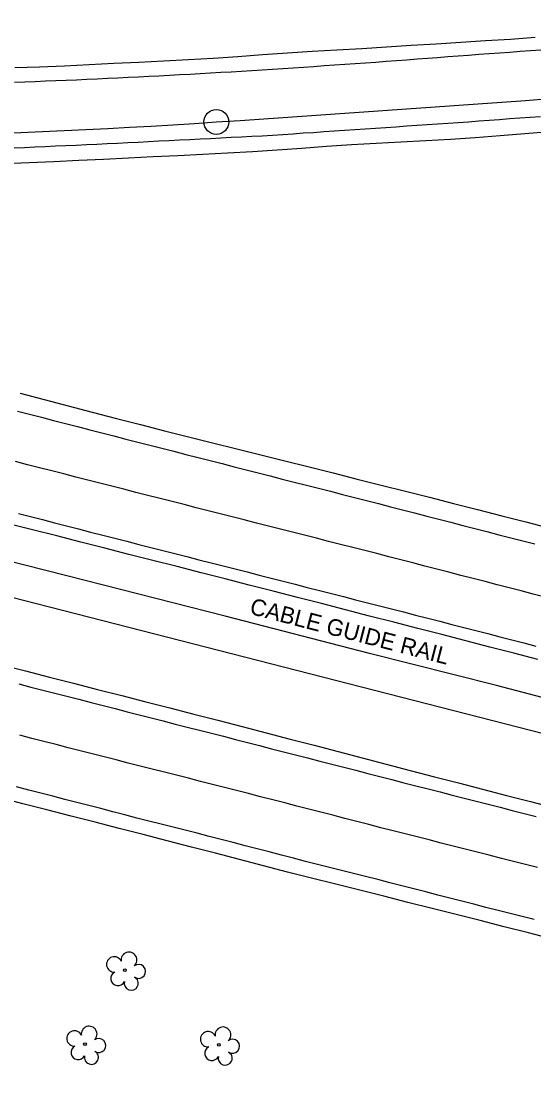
# Model space of a CAD drawing. Extents: x 1182322 to 1186765, y 572295 to 575411.
# Drawn here: x 1183959.9 to 1184083.8, y 574107.9 to 574361.5 of the extents above; entities that cross this region are included whole.
import ezdxf

# ---------------------------------------------------------------- set-up
doc = ezdxf.new("R2010")
doc.units = 0
for name, color, linetype in [('COGO Default Chain', 7, 'Continuous'), ('Exist Guardrail Cable Guide Rail', 7, 'Continuous'), ('Exist Guardrail Cable Guide Rail Text', 7, 'Continuous'), ('Exist Horizontal Alignment', 7, 'Continuous'), ('Exist Horizontal Alignment Point', 7, 'Continuous'), ('Exist Right of Way Line', 7, 'Continuous'), ('Exist Roads EOP', 7, 'Continuous'), ('Exist Roads EOT', 7, 'Continuous'), ('Exist Vegetation Tree CELL', 7, 'Continuous')]:
    doc.layers.add(name, color=color, linetype=linetype)

msp = doc.modelspace()

# ---------------------------------------------------------------- linework, layer by layer
at = {"layer": 'COGO Default Chain'}
msp.add_line((1182528.88, 574588.22), (1185362.14, 573862.9), dxfattribs=at)
for centre, radius, start, end in [((1182785.88, 592367.85), 18072.01, 273.874608, 274.458763), ((1183895.74, 575980.86), 1647.48, 268.02702, 273.87461)]:
    msp.add_arc(centre, radius, start, end, dxfattribs=at)
at = {"layer": 'Exist Guardrail Cable Guide Rail'}
msp.add_lwpolyline([(1184319.91, 574138.28), (1184282.46, 574147.69), (1184244.64, 574157.75), (1184203.05, 574168.29), (1184172.8, 574176.06), (1184142.06, 574184.01), (1184109.94, 574191.89), (1184074.72, 574201.12), (1184044.07, 574208.88), (1184009.19, 574217.87), (1183971.3, 574227.52), (1183932.85, 574237.24), (1183899.52, 574245.85), (1183861.53, 574255.44), (1183824.79, 574264.96), (1183790.01, 574273.64), (1183748.12, 574284.29), (1183724.74, 574289.7)], dxfattribs=at)
at = {"layer": 'Exist Horizontal Alignment'}
msp.add_line((1182528.88, 574588.22), (1185362.14, 573862.9), dxfattribs=at)
for centre, radius, start, end in [((1182785.88, 592367.85), 18072.01, 273.874608, 274.458763), ((1183895.74, 575980.86), 1647.48, 268.02702, 273.87461)]:
    msp.add_arc(centre, radius, start, end, dxfattribs=at)
at = {"layer": 'Exist Horizontal Alignment Point'}
msp.add_circle((1184007.06, 574337.15), 3, dxfattribs=at)
at = {"layer": 'Exist Right of Way Line'}
msp.add_arc((1184007.06, 574337.15), 88, 93.8746, 93.8746, dxfattribs=at)
at = {"layer": 'Exist Roads EOP'}
for points in [[(1183958.39, 574350.27), (1183964.39, 574350.43), (1183970.37, 574350.7), (1183976.36, 574351), (1183982.35, 574351.3), (1183988.34, 574351.61), (1183994.32, 574351.93), (1184000.31, 574352.24), (1184006.29, 574352.57), (1184012.27, 574352.96), (1184018.25, 574353.41), (1184024.23, 574353.83), (1184030.21, 574354.19), (1184036.19, 574354.55), (1184042.18, 574354.91), (1184048.16, 574355.28), (1184054.14, 574355.65), (1184060.12, 574356.03), (1184066.1, 574356.4), (1184072.09, 574356.78), (1184078.07, 574357.16), (1184084.04, 574357.63)], [(1184087.52, 574334.74), (1184081.55, 574334.27), (1184075.57, 574333.8), (1184069.6, 574333.33), (1184063.62, 574332.94), (1184057.63, 574332.61), (1184051.65, 574332.28), (1184045.66, 574331.96), (1184039.67, 574331.62), (1184033.7, 574331.2), (1184027.72, 574330.74), (1184021.74, 574330.3), (1184015.76, 574329.97), (1184009.77, 574329.65), (1184003.78, 574329.33), (1183997.79, 574329.01), (1183991.81, 574328.7), (1183985.82, 574328.38), (1183979.83, 574328.09), (1183973.84, 574327.82), (1183967.85, 574327.55), (1183961.86, 574327.28), (1183955.87, 574327.03)], [(1183959.7, 574271.68), (1183965.51, 574270.19), (1183971.31, 574268.66), (1183977.11, 574267.14), (1183982.92, 574265.62), (1183988.72, 574264.1), (1183994.52, 574262.58), (1184000.35, 574261.12), (1184006.13, 574259.69), (1184011.98, 574258.25), (1184017.8, 574256.81), (1184023.63, 574255.37), (1184029.45, 574253.9), (1184035.26, 574252.44), (1184041.08, 574250.98), (1184046.9, 574249.51), (1184052.72, 574248.05), (1184058.54, 574246.58), (1184064.35, 574245.1), (1184070.16, 574243.61), (1184075.97, 574242.11), (1184081.78, 574240.61), (1184087.59, 574239.12)], [(1184084.74, 574207.45), (1184078.93, 574208.94), (1184073.12, 574210.44), (1184067.31, 574211.94), (1184061.5, 574213.43), (1184055.7, 574214.93), (1184049.89, 574216.43), (1184044.08, 574217.92), (1184038.27, 574219.42), (1184032.45, 574220.91), (1184026.64, 574222.4), (1184020.83, 574223.88), (1184015.02, 574225.37), (1184009.21, 574226.86), (1184003.39, 574228.35), (1183997.58, 574229.84), (1183991.77, 574231.32), (1183985.95, 574232.8), (1183980.14, 574234.27), (1183974.32, 574235.75), (1183968.51, 574237.23), (1183962.69, 574238.71), (1183956.88, 574240.18), (1183951.06, 574241.66)], [(1183955.15, 574206.15), (1183960.97, 574204.66), (1183966.78, 574203.17), (1183972.59, 574201.69), (1183978.4, 574200.2), (1183984.22, 574198.71), (1183990.03, 574197.22), (1183995.84, 574195.73), (1184001.65, 574194.24), (1184007.46, 574192.75), (1184013.27, 574191.26), (1184019.08, 574189.74), (1184024.88, 574188.23), (1184030.69, 574186.72), (1184036.5, 574185.2), (1184042.3, 574183.69), (1184048.11, 574182.18), (1184053.91, 574180.66), (1184059.72, 574179.15), (1184065.53, 574177.65), (1184071.33, 574176.15), (1184077.14, 574174.64), (1184082.95, 574173.14), (1184088.76, 574171.64)], [(1184088.23, 574139.93), (1184082.42, 574141.43), (1184076.61, 574142.92), (1184070.8, 574144.41), (1184064.99, 574145.89), (1184059.17, 574147.36), (1184053.35, 574148.82), (1184047.53, 574150.28), (1184041.71, 574151.75), (1184035.9, 574153.21), (1184030.08, 574154.67), (1184024.26, 574156.14), (1184018.45, 574157.64), (1184012.64, 574159.15), (1184006.84, 574160.65), (1184001.03, 574162.15), (1183995.22, 574163.66), (1183989.41, 574165.16), (1183983.6, 574166.67), (1183977.79, 574168.17), (1183971.98, 574169.65), (1183966.17, 574171.14), (1183960.36, 574172.62), (1183954.54, 574174.1)]]:
    msp.add_lwpolyline(points, dxfattribs=at)
at = {"layer": 'Exist Roads EOT'}
for points in [[(1183958.29, 574346.76), (1183960.79, 574346.84), (1183963.28, 574346.94), (1183965.78, 574347.04), (1183968.27, 574347.14), (1183970.77, 574347.24), (1183973.26, 574347.35), (1183975.76, 574347.46), (1183978.26, 574347.57), (1183980.75, 574347.69), (1183983.25, 574347.81), (1183985.74, 574347.93), (1183988.24, 574348.05), (1183990.73, 574348.17), (1183993.22, 574348.3), (1183995.72, 574348.44), (1183998.21, 574348.57), (1184000.71, 574348.71), (1184003.2, 574348.85), (1184005.69, 574348.99), (1184008.19, 574349.13), (1184010.68, 574349.28), (1184013.17, 574349.44), (1184015.67, 574349.59), (1184018.16, 574349.75), (1184020.65, 574349.9), (1184023.14, 574350.06), (1184025.64, 574350.22), (1184028.13, 574350.38), (1184030.62, 574350.55), (1184033.11, 574350.73), (1184035.6, 574350.9), (1184038.09, 574351.08), (1184040.58, 574351.25), (1184043.07, 574351.43), (1184045.57, 574351.61), (1184048.06, 574351.79), (1184050.55, 574351.97), (1184053.04, 574352.16), (1184055.53, 574352.34), (1184058.02, 574352.53), (1184060.51, 574352.72), (1184063, 574352.91), (1184065.49, 574353.1), (1184067.98, 574353.29), (1184070.47, 574353.47), (1184072.96, 574353.65), (1184075.45, 574353.83), (1184077.94, 574354.01), (1184080.44, 574354.19), (1184082.93, 574354.37), (1184085.42, 574354.55)], [(1184085.38, 574338.41), (1184082.88, 574338.23), (1184080.39, 574338.04), (1184077.9, 574337.86), (1184075.41, 574337.67), (1184072.92, 574337.49), (1184070.43, 574337.3), (1184067.94, 574337.12), (1184065.45, 574336.94), (1184062.96, 574336.77), (1184060.47, 574336.6), (1184057.98, 574336.43), (1184055.48, 574336.26), (1184052.99, 574336.09), (1184050.5, 574335.92), (1184048.01, 574335.75), (1184045.52, 574335.58), (1184043.02, 574335.41), (1184040.53, 574335.24), (1184038.04, 574335.07), (1184035.55, 574334.9), (1184033.06, 574334.73), (1184030.56, 574334.56), (1184028.07, 574334.4), (1184025.58, 574334.23), (1184023.09, 574334.06), (1184020.59, 574333.89), (1184018.1, 574333.75), (1184015.61, 574333.61), (1184013.11, 574333.49), (1184010.62, 574333.36), (1184008.12, 574333.23), (1184005.63, 574333.11), (1184003.13, 574332.98), (1184000.64, 574332.85), (1183998.14, 574332.73), (1183995.65, 574332.6), (1183993.16, 574332.47), (1183990.66, 574332.34), (1183988.17, 574332.21), (1183985.67, 574332.09), (1183983.17, 574331.97), (1183980.68, 574331.85), (1183978.18, 574331.74), (1183975.69, 574331.62), (1183973.19, 574331.5), (1183970.7, 574331.39), (1183968.2, 574331.27), (1183965.71, 574331.15), (1183963.21, 574331.04), (1183960.71, 574330.92), (1183958.22, 574330.81)], [(1183959.05, 574267.35), (1183961.95, 574266.61), (1183964.86, 574265.87), (1183967.77, 574265.12), (1183970.67, 574264.38), (1183973.58, 574263.63), (1183976.49, 574262.88), (1183979.39, 574262.13), (1183982.29, 574261.38), (1183985.2, 574260.63), (1183988.1, 574259.88), (1183991.01, 574259.14), (1183993.92, 574258.41), (1183996.83, 574257.67), (1183999.73, 574256.93), (1184002.64, 574256.18), (1184005.55, 574255.44), (1184008.45, 574254.69), (1184011.36, 574253.94), (1184014.26, 574253.19), (1184017.17, 574252.45), (1184020.08, 574251.71), (1184022.99, 574250.98), (1184025.89, 574250.24), (1184028.8, 574249.5), (1184031.71, 574248.75), (1184034.61, 574248.01), (1184037.52, 574247.27), (1184040.43, 574246.53), (1184043.34, 574245.79), (1184046.24, 574245.05), (1184049.15, 574244.3), (1184052.05, 574243.54), (1184054.95, 574242.79), (1184057.86, 574242.04), (1184060.76, 574241.3), (1184063.67, 574240.55), (1184066.57, 574239.8), (1184069.48, 574239.05), (1184072.38, 574238.29), (1184075.29, 574237.54), (1184078.19, 574236.8), (1184081.1, 574236.05), (1184084, 574235.31)], [(1184086.48, 574222.48), (1184083.57, 574223.23), (1184080.67, 574223.98), (1184077.76, 574224.73), (1184074.86, 574225.48), (1184071.95, 574226.23), (1184069.05, 574226.97), (1184066.14, 574227.72), (1184063.24, 574228.47), (1184060.33, 574229.22), (1184057.43, 574229.97), (1184054.52, 574230.72), (1184051.62, 574231.47), (1184048.71, 574232.22), (1184045.81, 574232.97), (1184042.9, 574233.72), (1184040, 574234.46), (1184037.09, 574235.2), (1184034.18, 574235.94), (1184031.27, 574236.67), (1184028.36, 574237.41), (1184025.46, 574238.14), (1184022.55, 574238.88), (1184019.64, 574239.62), (1184016.73, 574240.35), (1184013.82, 574241.09), (1184010.91, 574241.82), (1184008.01, 574242.57), (1184005.1, 574243.31), (1184002.19, 574244.05), (1183999.29, 574244.79), (1183996.38, 574245.53), (1183993.47, 574246.27), (1183990.56, 574247.01), (1183987.66, 574247.75), (1183984.75, 574248.49), (1183981.84, 574249.23), (1183978.94, 574249.97), (1183976.03, 574250.72), (1183973.12, 574251.46), (1183970.22, 574252.2), (1183967.31, 574252.94), (1183964.4, 574253.69), (1183961.5, 574254.44), (1183958.59, 574255.19)], [(1183959.28, 574242.67), (1183962.19, 574241.93), (1183965.09, 574241.18), (1183968, 574240.43), (1183970.9, 574239.68), (1183973.81, 574238.94), (1183976.71, 574238.19), (1183979.62, 574237.44), (1183982.52, 574236.69), (1183985.43, 574235.95), (1183988.34, 574235.2), (1183991.24, 574234.46), (1183994.15, 574233.72), (1183997.06, 574232.98), (1183999.97, 574232.25), (1184002.88, 574231.51), (1184005.78, 574230.78), (1184008.69, 574230.04), (1184011.6, 574229.3), (1184014.51, 574228.56), (1184017.41, 574227.81), (1184020.32, 574227.07), (1184023.23, 574226.32), (1184026.13, 574225.58), (1184029.04, 574224.84), (1184031.94, 574224.09), (1184034.85, 574223.35), (1184037.76, 574222.61), (1184040.66, 574221.86), (1184043.57, 574221.12), (1184046.48, 574220.38), (1184049.38, 574219.63), (1184052.29, 574218.89), (1184055.2, 574218.15), (1184058.1, 574217.4), (1184061.01, 574216.66), (1184063.91, 574215.91), (1184066.82, 574215.16), (1184069.72, 574214.41), (1184072.63, 574213.66), (1184075.53, 574212.91), (1184078.44, 574212.16), (1184081.34, 574211.41), (1184084.25, 574210.67)], [(1183959.37, 574201.52), (1183962.28, 574200.78), (1183965.18, 574200.05), (1183968.09, 574199.31), (1183971, 574198.57), (1183973.9, 574197.82), (1183976.81, 574197.08), (1183979.72, 574196.33), (1183982.62, 574195.58), (1183985.52, 574194.82), (1183988.43, 574194.08), (1183991.34, 574193.34), (1183994.24, 574192.59), (1183997.15, 574191.85), (1184000.06, 574191.12), (1184002.97, 574190.38), (1184005.87, 574189.64), (1184008.78, 574188.89), (1184011.68, 574188.14), (1184014.59, 574187.4), (1184017.5, 574186.65), (1184020.4, 574185.9), (1184023.31, 574185.16), (1184026.21, 574184.41), (1184029.12, 574183.66), (1184032.02, 574182.92), (1184034.93, 574182.17), (1184037.83, 574181.42), (1184040.74, 574180.68), (1184043.65, 574179.93), (1184046.55, 574179.18), (1184049.46, 574178.43), (1184052.36, 574177.69), (1184055.27, 574176.94), (1184058.18, 574176.2), (1184061.08, 574175.46), (1184063.99, 574174.72), (1184066.9, 574173.98), (1184069.8, 574173.24), (1184072.71, 574172.5), (1184075.62, 574171.76), (1184078.53, 574171.02), (1184081.43, 574170.29), (1184084.34, 574169.55)], [(1184084.62, 574157.21), (1184081.71, 574157.95), (1184078.8, 574158.69), (1184075.9, 574159.43), (1184072.99, 574160.17), (1184070.08, 574160.91), (1184067.17, 574161.65), (1184064.27, 574162.39), (1184061.36, 574163.13), (1184058.45, 574163.87), (1184055.54, 574164.61), (1184052.64, 574165.34), (1184049.73, 574166.08), (1184046.82, 574166.83), (1184043.92, 574167.57), (1184041.01, 574168.32), (1184038.11, 574169.07), (1184035.2, 574169.82), (1184032.3, 574170.57), (1184029.39, 574171.32), (1184026.49, 574172.07), (1184023.58, 574172.82), (1184020.68, 574173.56), (1184017.77, 574174.31), (1184014.87, 574175.06), (1184011.96, 574175.81), (1184009.05, 574176.55), (1184006.15, 574177.29), (1184003.24, 574178.02), (1184000.33, 574178.76), (1183997.42, 574179.5), (1183994.51, 574180.23), (1183991.61, 574180.97), (1183988.7, 574181.71), (1183985.79, 574182.44), (1183982.88, 574183.18), (1183979.97, 574183.92), (1183977.06, 574184.65), (1183974.16, 574185.39), (1183971.25, 574186.13), (1183968.35, 574186.88), (1183965.44, 574187.63), (1183962.54, 574188.38), (1183959.63, 574189.13)], [(1184083.81, 574144.65), (1184080.9, 574145.39), (1184078, 574146.13), (1184075.09, 574146.87), (1184072.18, 574147.61), (1184069.28, 574148.35), (1184066.37, 574149.09), (1184063.46, 574149.84), (1184060.55, 574150.58), (1184057.65, 574151.32), (1184054.74, 574152.06), (1184051.84, 574152.81), (1184048.93, 574153.56), (1184046.03, 574154.31), (1184043.12, 574155.04), (1184040.2, 574155.76), (1184037.29, 574156.48), (1184034.38, 574157.22), (1184031.48, 574157.97), (1184028.57, 574158.71), (1184025.67, 574159.47), (1184022.77, 574160.22), (1184019.86, 574160.98), (1184016.96, 574161.73), (1184014.05, 574162.48), (1184011.15, 574163.23), (1184008.25, 574163.98), (1184005.34, 574164.73), (1184002.44, 574165.48), (1183999.53, 574166.23), (1183996.62, 574166.97), (1183993.71, 574167.7), (1183990.8, 574168.43), (1183987.9, 574169.17), (1183984.99, 574169.92), (1183982.09, 574170.68), (1183979.18, 574171.43), (1183976.28, 574172.18), (1183973.37, 574172.92), (1183970.47, 574173.66), (1183967.56, 574174.41), (1183964.66, 574175.17), (1183961.75, 574175.92), (1183958.85, 574176.68)]]:
    msp.add_lwpolyline(points, dxfattribs=at)
at = {"layer": 'Exist Vegetation Tree CELL'}
for p, q in [((1183984.96, 574132.48), (1183984.96, 574132.48)), ((1183975.35, 574114.61), (1183975.35, 574114.61)), ((1184007.66, 574114.42), (1184007.66, 574114.42))]:
    msp.add_line(p, q, dxfattribs=at)
for centre in [(1183984.96, 574132.48), (1183975.35, 574114.61), (1184007.66, 574114.42)]:
    msp.add_circle(centre, 0.326, dxfattribs=at)
for centre, radius, start, end in [((1183982.41, 574133.84), 1.86, 24.5374, 274.0857), ((1183985.97, 574134.9), 1.9, 311.4735, 188.5723), ((1183988.3, 574132.15), 1.7, 235.6545, 128.9324), ((1183983.32, 574130.46), 1.73, 117.036, 333.7181), ((1183986.51, 574129.28), 1.69, 165.9394, 60.6034), ((1183972.79, 574115.97), 1.86, 24.5374, 274.0857), ((1183976.36, 574117.03), 1.9, 311.4735, 188.5723), ((1184005.1, 574115.78), 1.86, 24.5374, 274.0857), ((1184008.67, 574116.84), 1.9, 311.4735, 188.5723), ((1183978.68, 574114.28), 1.7, 235.6545, 128.9324), ((1184010.99, 574114.09), 1.7, 235.6545, 128.9324), ((1183973.71, 574112.58), 1.73, 117.036, 333.7181), ((1183976.9, 574111.41), 1.69, 165.9394, 60.6034), ((1184006.02, 574112.39), 1.73, 117.036, 333.7181), ((1184009.21, 574111.22), 1.69, 165.9394, 60.6034)]:
    msp.add_arc(centre, radius, start, end, dxfattribs=at)

# ---------------------------------------------------------------- texts
at = {"layer": 'Exist Guardrail Cable Guide Rail Text'}
msp.add_text('CABLE GUIDE RAIL', height=4, rotation=345.5427, dxfattribs=at).set_placement((1184014.9, 574218.47))

doc.saveas('drawing.dxf')
